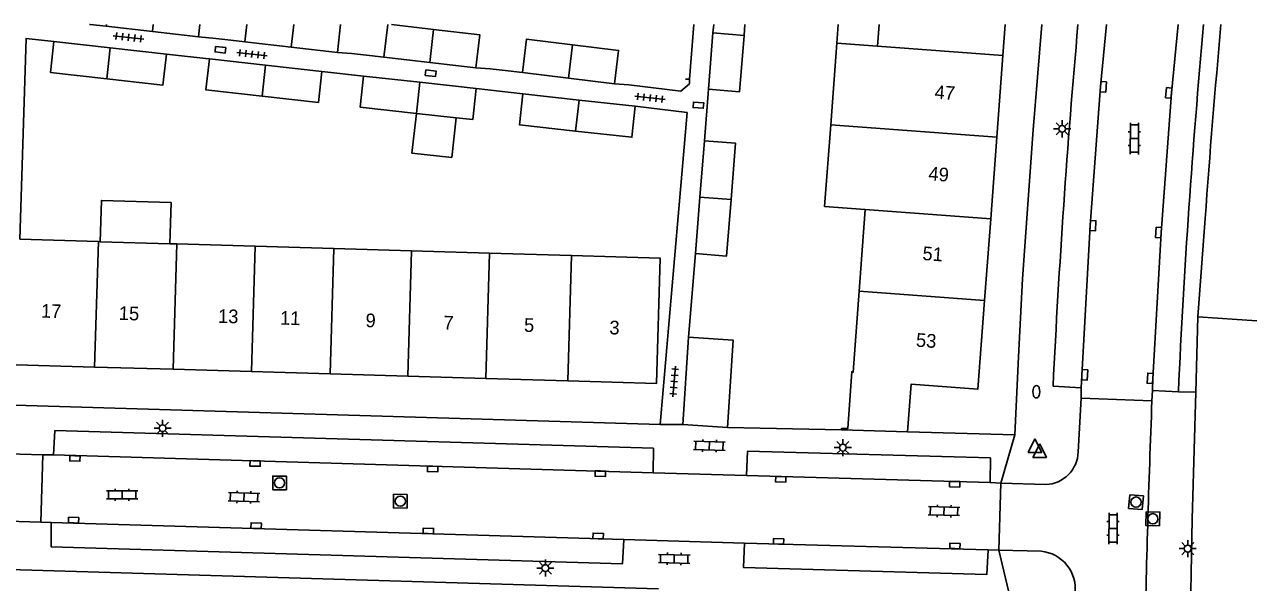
# Model space of a CAD drawing. Extents: x 125000 to 129004, y 397500 to 399008.
# Drawn here: x 126986.5 to 127076.1, y 398959.2 to 399000 of the extents above; entities that cross this region are included whole.
import ezdxf

# ---------------------------------------------------------------- set-up
doc = ezdxf.new("R2010")
doc.units = 0
for name, color, linetype in [('gg-afsc-erfafscheiding', 7, 'Continuous'), ('gg-afsc-faunaraster', 7, 'Continuous'), ('gg-afsc-hekwerk', 7, 'Continuous'), ('gg-afsc-muur', 7, 'Continuous'), ('gg-anno-huisnummerreeks BGT', 7, 'Continuous'), ('gg-bbg-bijgebouw', 7, 'Continuous'), ('gg-bbg-gedigitaliseerde bebouwing', 7, 'Continuous'), ('gg-bbg-hoofdgebouw', 7, 'Continuous'), ('gg-bbg-luifel en loopbrug', 7, 'Continuous'), ('gg-bbg-tussenscheiding', 7, 'Continuous'), ('gg-knt-verharding', 7, 'Continuous'), ('gg-knt-verharding nz', 7, 'Continuous'), ('gt-grn-groengrens NZ', 7, 'Continuous'), ('gt-grn-weggrens', 7, 'Continuous'), ('gt-symb-brandkraan', 7, 'Continuous'), ('gt-symb-klinker verharding', 7, 'Continuous'), ('gt-symb-kolk', 7, 'Continuous'), ('gt-symb-kolk center center', 7, 'Continuous'), ('gt-symb-lichtmast', 7, 'Continuous'), ('gt-symb-rioolschacht', 7, 'Continuous'), ('gt-symb-tegel verharding', 7, 'Continuous'), ('gt-symb-waterafsluiter', 7, 'Continuous')]:
    doc.layers.add(name, color=color, linetype=linetype)

# ---------------------------------------------------------------- blocks, each defined once
blk = doc.blocks.new('gt0-RS')
at = {"layer": 'gt-symb-rioolschacht'}
blk.add_lwpolyline([(-0.5, -0.5), (0.5, -0.5), (0.5, 0.5), (-0.5, 0.5)], close=True, dxfattribs=at)
blk.add_circle((0, 0), 0.375, dxfattribs=at)
blk = doc.blocks.new('gt0-LMAST')
at = {"layer": 'gt-symb-lichtmast'}
for p, q in [((-0.182, 0.173), (-0.447, 0.438)), ((-0.005, 0.246), (-0.005, 0.621)), ((0.172, 0.173), (0.437, 0.438)), ((-0.255, -0.004), (-0.63, -0.004)), ((-0.182, -0.181), (-0.447, -0.446)), ((-0.005, -0.254), (-0.005, -0.629)), ((0.437, -0.446), (0.172, -0.181)), ((0.245, -0.004), (0.62, -0.004))]:
    blk.add_line(p, q, dxfattribs=at)
blk.add_circle((-0.005, -0.004), 0.25, dxfattribs=at)
blk = doc.blocks.new('gt0-KOLK')
at = {"layer": 'gt-symb-kolk'}
blk.add_lwpolyline([(0, 0), (0.375, 0), (0.375, 0.4), (-0.375, 0.4), (-0.375, 0), (0, 0)], dxfattribs=at)
blk = doc.blocks.new('gt0-KL1')
at = {"layer": 'gt-symb-klinker verharding'}
for p, q in [((-1.15, 0.3), (1.15, 0.3)), ((-1, -0.3), (-1, 0.3)), ((-0.5, 0.3), (-0.5, 0.45)), ((0, -0.3), (0, 0.3)), ((0.5, 0.3), (0.5, 0.45)), ((1, -0.3), (1, 0.3)), ((-1.15, -0.3), (1.15, -0.3)), ((-0.5, -0.45), (-0.5, -0.3)), ((0.5, -0.45), (0.5, -0.3))]:
    blk.add_line(p, q, dxfattribs=at)
blk = doc.blocks.new('gt0-WAFSL')
at = {"layer": 'gt-symb-waterafsluiter'}
for p, q in [((-0.5, -0.333), (0, 0.667)), ((0, 0.667), (0.5, -0.333)), ((0.5, -0.333), (-0.5, -0.333))]:
    blk.add_line(p, q, dxfattribs=at)
blk = doc.blocks.new('gt0-BR')
at = {"layer": 'gt-symb-brandkraan'}
for centre, radius, start, end in [((-0.244, 0), 0.206, 107.56694, 252.43307), ((0.599, -2.664), 3, 106.89205, 107.56694), ((0, -0.691), 0.938, 73.10799, 106.89205), ((-0.599, -2.664), 3, 72.43309, 73.10799), ((0.244, 0), 0.206, 287.56695, 72.43309), ((0.599, 2.664), 3, 252.43307, 253.10797), ((0, 0.691), 0.938, 253.10797, 286.89206), ((-0.599, 2.664), 3, 286.89206, 287.56695)]:
    blk.add_arc(centre, radius, start, end, dxfattribs=at)
blk = doc.blocks.new('gt0-TEG1')
at = {"layer": 'gt-symb-tegel verharding'}
for p, q in [((-1.125, 0), (1.125, 0)), ((-0.9, -0.25), (-0.9, 0.25)), ((-0.45, -0.25), (-0.45, 0.25)), ((0, -0.25), (0, 0.25)), ((0.45, -0.25), (0.45, 0.25)), ((0.9, -0.25), (0.9, 0.25))]:
    blk.add_line(p, q, dxfattribs=at)
blk = doc.blocks.new('gt0-KOLKCC')
at = {"layer": 'gt-symb-kolk center center'}
blk.add_lwpolyline([(-0.375, 0.2), (0.375, 0.2), (0.375, -0.2), (-0.375, -0.2)], close=True, dxfattribs=at)

msp = doc.modelspace()

# ---------------------------------------------------------------- linework, layer by layer
at = {"layer": 'gg-afsc-erfafscheiding'}
for p, q in [((126992.489, 398999.865), (126991.305, 398999.996)), ((127000, 398999.017), (126999.23, 398999.084)), ((127002.632, 398998.718), (127001.607, 398998.842)), ((126996.889, 398997.831), (127000, 398997.484)), ((127010.431, 398997.869), (127009.402, 398997.961)), ((127012.804, 398997.611), (127011.747, 398997.719)), ((127008.259, 398996.564), (127011.31, 398996.225)), ((127020.569, 398996.75), (127019.528, 398996.83)), ((127022.939, 398996.481), (127021.904, 398996.597)), ((127019.549, 398995.307), (127022.968, 398994.926)), ((127030.726, 398995.595), (127029.679, 398995.66)), ((127036.256, 398991.489), (127036.555, 398995.257)), ((127035.077, 398977.106), (127035.603, 398983.235))]:
    msp.add_line(p, q, dxfattribs=at)
for points in [[(126986.163, 398984.276), (126986.612, 398998.976), (126988.66, 398998.748)], [(127033.023, 398970.721), (127034.983, 398993.556), (127031.187, 398994.01)]]:
    msp.add_lwpolyline(points, dxfattribs=at)
at = {"layer": 'gg-afsc-faunaraster'}
for p in [(127072.897, 398985.792), (127072.22, 398973.083)]:
    msp.add_line(p, (127072.366, 398978.604), dxfattribs=at)
msp.add_lwpolyline([(127071.767, 398954.514), (127071.945, 398963.799), (127072.22, 398973.083)], dxfattribs=at)
msp.add_arc((127764.732, 398936.702), 693.575, 174.763715, 175.941321, dxfattribs=at)
at = {"layer": 'gg-afsc-hekwerk'}
msp.add_line((127035.164, 398996), (127035.469, 399000), dxfattribs=at)
at = {"layer": 'gg-afsc-muur'}
for p, q in [((126991.268, 399000), (126991.305, 398999.996)), ((127000.279, 398998.993), (127001.607, 398998.842)), ((127010.431, 398997.869), (127011.747, 398997.719)), ((127020.569, 398996.75), (127021.904, 398996.597)), ((127034.872, 398996.003), (127035.164, 398996)), ((127046.285, 398970.342), (127037.951, 398970.512))]:
    msp.add_line(p, q, dxfattribs=at)
msp.add_lwpolyline([(127030.726, 398995.595), (127034.531, 398995.124), (127035.154, 398995.663), (127035.164, 398996)], dxfattribs=at)
at = {"layer": 'gg-bbg-bijgebouw'}
for p, q in [((126992.489, 398999.865), (126992.505, 399000)), ((126992.489, 398999.865), (126995.86, 398999.474)), ((126999.23, 398999.084), (126999.336, 399000)), ((127002.632, 398998.718), (127002.775, 399000)), ((127009.402, 398997.961), (127009.63, 399000)), ((127012.804, 398997.611), (127013.08, 399000)), ((127013.351, 399000), (127016.436, 398999.642)), ((127036.881, 398999.384), (127036.93, 399000)), ((127039.155, 398999.204), (127039.218, 399000)), ((126988.66, 398998.748), (126992.775, 398998.289)), ((126995.86, 398999.474), (126999.23, 398999.084)), ((127002.632, 398998.718), (127006.017, 398998.34)), ((127036.881, 398999.384), (127036.555, 398995.257)), ((126992.775, 398998.289), (126996.889, 398997.831)), ((127006.017, 398998.34), (127009.402, 398997.961)), ((127000.03, 398997.481), (127004.145, 398997.022)), ((127004.145, 398997.022), (127008.259, 398996.564)), ((127012.804, 398997.611), (127016.166, 398997.221)), ((127016.166, 398997.221), (127019.528, 398996.83)), ((127011.31, 398996.225), (127015.43, 398995.766)), ((127022.939, 398996.481), (127026.309, 398996.071)), ((127026.309, 398996.071), (127029.679, 398995.66)), ((127015.43, 398995.766), (127019.549, 398995.307)), ((127022.968, 398994.926), (127027.078, 398994.468)), ((127027.078, 398994.468), (127031.187, 398994.01)), ((127018.083, 398993.172), (127015.176, 398993.496)), ((127036.256, 398991.489), (127035.929, 398987.362)), ((127035.929, 398987.362), (127035.603, 398983.235)), ((127035.077, 398977.106), (127034.682, 398970.713)), ((127034.682, 398970.713), (127037.951, 398970.512))]:
    msp.add_line(p, q, dxfattribs=at)
for points in [[(127019.528, 398996.83), (127019.809, 398999.251), (127016.436, 398999.642)], [(126992.521, 398996.018), (126988.406, 398996.476), (126988.66, 398998.748)], [(127026.607, 398998.516), (127023.236, 398998.926), (127022.939, 398996.481)], [(127039.155, 398999.204), (127038.828, 398995.077), (127036.555, 398995.257)], [(126996.889, 398997.831), (126996.636, 398995.56), (126992.521, 398996.018)], [(127029.679, 398995.66), (127029.977, 398998.106), (127026.607, 398998.516)], [(127003.891, 398994.752), (126999.777, 398995.21), (127000.03, 398997.481)], [(127003.891, 398994.752), (127008.006, 398994.294), (127008.259, 398996.564)], [(127015.176, 398993.496), (127011.057, 398993.954), (127011.31, 398996.225)], [(127019.549, 398995.307), (127019.296, 398993.037), (127018.083, 398993.172)], [(127026.829, 398992.199), (127022.715, 398992.657), (127022.968, 398994.926)], [(127031.187, 398994.01), (127030.943, 398991.741), (127026.829, 398992.199)], [(127036.256, 398991.489), (127038.529, 398991.309), (127038.203, 398987.182)], [(127038.203, 398987.182), (127037.876, 398983.055), (127035.603, 398983.235)], [(127037.951, 398970.512), (127038.345, 398976.904), (127035.077, 398977.106)]]:
    msp.add_lwpolyline(points, dxfattribs=at)
at = {"layer": 'gg-bbg-gedigitaliseerde bebouwing'}
for p in [(127045.497, 398992.663), (127048.914, 398998.412)]:
    msp.add_line(p, (127045.941, 398998.633), dxfattribs=at)
msp.add_lwpolyline([(127045.497, 398992.663), (127045.047, 398986.689), (127048.025, 398986.465)], dxfattribs=at)
at = {"layer": 'gg-bbg-hoofdgebouw'}
for p, q in [((127048.914, 398998.412), (127049.032, 399000)), ((127058.097, 398997.722), (127058.268, 399000)), ((127058.097, 398997.722), (127057.648, 398991.748)), ((127057.648, 398991.748), (127057.199, 398985.775)), ((127047.58, 398980.482), (127048.025, 398986.465)), ((127057.199, 398985.775), (127056.749, 398979.793)), ((126991.905, 398984.106), (126986.163, 398984.276)), ((126992.04, 398984.102), (126991.905, 398984.106)), ((126997.139, 398983.952), (126992.04, 398984.102)), ((126997.648, 398983.937), (126997.139, 398983.952)), ((127003.39, 398983.767), (126997.648, 398983.937)), ((127009.132, 398983.597), (127003.39, 398983.767)), ((127014.83, 398983.428), (127009.132, 398983.597)), ((127020.527, 398983.26), (127014.83, 398983.428)), ((127026.535, 398983.082), (127020.527, 398983.26)), ((126991.636, 398974.931), (126985.883, 398975.1)), ((126997.379, 398974.763), (126991.636, 398974.931)), ((127003.121, 398974.594), (126997.379, 398974.763)), ((127008.858, 398974.426), (127003.121, 398974.594)), ((127008.858, 398974.426), (127014.556, 398974.259)), ((127014.556, 398974.259), (127020.263, 398974.092)), ((127020.263, 398974.092), (127026.271, 398973.915)), ((127051.114, 398970.191), (127046.285, 398970.342))]:
    msp.add_line(p, q, dxfattribs=at)
for points in [[(127026.271, 398973.915), (127032.759, 398973.725), (127033.022, 398982.89), (127026.535, 398983.082)], [(127046.285, 398970.342), (127046.286, 398970.443), (127046.738, 398970.425), (127047.032, 398974.582), (127047.139, 398974.558), (127047.58, 398980.482)], [(127056.749, 398979.793), (127056.262, 398973.311), (127051.392, 398973.682), (127051.114, 398970.191)]]:
    msp.add_lwpolyline(points, dxfattribs=at)
at = {"layer": 'gg-bbg-luifel en loopbrug'}
msp.add_line((127045.941, 398998.633), (127046.043, 399000), dxfattribs=at)
for points in [[(127015.176, 398993.496), (127014.852, 398990.589), (127017.759, 398990.266), (127018.083, 398993.172)], [(126997.139, 398983.952), (126997.229, 398986.978), (126992.129, 398987.129), (126992.04, 398984.102)]]:
    msp.add_lwpolyline(points, dxfattribs=at)
at = {"layer": 'gg-bbg-tussenscheiding'}
for p, q in [((126995.86, 398999.474), (126995.921, 399000)), ((127006.017, 398998.34), (127006.202, 399000)), ((127016.166, 398997.221), (127016.436, 398999.642)), ((127036.881, 398999.384), (127039.155, 398999.204)), ((126992.775, 398998.289), (126992.521, 398996.018)), ((127026.309, 398996.071), (127026.607, 398998.516)), ((127058.097, 398997.722), (127048.914, 398998.412)), ((127004.145, 398997.022), (127003.891, 398994.752)), ((127015.43, 398995.766), (127015.176, 398993.496)), ((127027.078, 398994.468), (127026.829, 398992.199)), ((127057.648, 398991.748), (127045.497, 398992.663)), ((127035.929, 398987.362), (127038.203, 398987.182)), ((127057.199, 398985.775), (127048.025, 398986.465)), ((126991.636, 398974.931), (126991.905, 398984.106)), ((126997.379, 398974.763), (126997.648, 398983.937)), ((127003.121, 398974.594), (127003.39, 398983.767)), ((127008.858, 398974.426), (127009.132, 398983.597)), ((127014.556, 398974.259), (127014.83, 398983.428)), ((127020.263, 398974.092), (127020.527, 398983.26)), ((127026.271, 398973.915), (127026.535, 398983.082)), ((127056.749, 398979.793), (127047.58, 398980.482))]:
    msp.add_line(p, q, dxfattribs=at)
at = {"layer": 'gg-knt-verharding'}
for p, q in [((127000.279, 398998.993), (127000, 398999.017)), ((127000, 398997.484), (127000.03, 398997.481)), ((127061.763, 398973.535), (127063.828, 398973.411)), ((127063.828, 398973.411), (127063.814, 398972.66)), ((127069, 398972.462), (127069.044, 398973.201)), ((127069.044, 398973.201), (127070.934, 398973.126)), ((127033.023, 398970.721), (126985.792, 398972.131)), ((127063.814, 398972.66), (127069, 398972.462)), ((127033.023, 398970.721), (127034.682, 398970.713)), ((127051.114, 398970.191), (127058.971, 398969.957)), ((126981.6, 398968.693), (126987.833, 398968.506)), ((126987.686, 398963.585), (126987.833, 398968.506)), ((126987.833, 398968.506), (126988.633, 398968.493)), ((127032.504, 398967.191), (127039.323, 398966.992)), ((127057.168, 398966.468), (127057.946, 398966.44)), ((127057.946, 398966.44), (127057.792, 398961.539)), ((126987.686, 398963.585), (126981.453, 398963.762)), ((126988.456, 398963.559), (126987.686, 398963.585)), ((127039.194, 398962.052), (127030.365, 398962.307)), ((127057.792, 398961.539), (127057.024, 398961.559)), ((127032.888, 398958.707), (126984.547, 398960.136))]:
    msp.add_line(p, q, dxfattribs=at)
for points in [[(127058.971, 398969.957), (127059.226, 398975.676), (127059.539, 398981.393), (127060.299, 398992.279), (127060.935, 399000)], [(127032.504, 398967.191), (127032.524, 398968.984), (126988.733, 398970.28), (126988.633, 398968.493)], [(127039.323, 398966.992), (127039.414, 398968.775), (127057.186, 398968.279), (127057.168, 398966.468)], [(127030.365, 398962.307), (127030.268, 398960.532), (126988.46, 398961.769), (126988.456, 398963.559)], [(127039.194, 398962.052), (127039.122, 398960.258), (127056.906, 398959.736), (127057.024, 398961.559)]]:
    msp.add_lwpolyline(points, dxfattribs=at)
for centre, radius, start, end in [((127733.664, 398940.497), 672.713, 174.925407, 177.184963), ((127661.694, 398946.047), 591.38, 174.76545, 177.375495)]:
    msp.add_arc(centre, radius, start, end, dxfattribs=at)
at = {"layer": 'gg-knt-verharding nz'}
for p, q in [((127063.814, 398972.66), (127063.604, 398968.715)), ((127039.323, 398966.992), (127057.168, 398966.468)), ((127061.229, 398966.327), (127057.946, 398966.44)), ((127030.365, 398962.307), (126988.456, 398963.559)), ((127057.024, 398961.559), (127039.194, 398962.052)), ((127057.792, 398961.539), (127060.883, 398961.447))]:
    msp.add_line(p, q, dxfattribs=at)
for points in [[(127063.828, 398973.411), (127064.485, 398985.288), (127065.246, 398995.452), (127065.664, 399000)], [(127069.044, 398973.201), (127069.065, 398974.092), (127069.681, 398984.761), (127070.429, 398994.974), (127070.91, 399000)], [(127032.504, 398967.191), (127000, 398968.169), (126988.633, 398968.493)]]:
    msp.add_lwpolyline(points, dxfattribs=at)
for centre, radius, start, end in [((128006.218, 398935.804), 937.934, 177.760082, 178.869251), ((127061.133, 398968.797), 2.472, 272.22271, 358.09005), ((127060.638, 398958.707), 2.751, 352.71839, 84.89018)]:
    msp.add_arc(centre, radius, start, end, dxfattribs=at)
at = {"layer": 'gt-grn-groengrens NZ'}
msp.add_line((127129.012, 398974.692), (127072.366, 398978.604), dxfattribs=at)
at = {"layer": 'gt-grn-weggrens'}
for p, q in [((127070.934, 398973.126), (127072.22, 398973.083)), ((127058.971, 398969.957), (127057.946, 398966.44)), ((127057.792, 398961.539), (127058.653, 398957.933))]:
    msp.add_line(p, q, dxfattribs=at)

# ---------------------------------------------------------------- block references
at = {"layer": 'gt-symb-brandkraan', "rotation": -91.60386277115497}
msp.add_blockref('gt0-BR', (127060.542, 398973.122), dxfattribs=at)
at = {"layer": 'gt-symb-klinker verharding'}
for p, rotation in [((127067.717, 398991.645), 89.71352348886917), ((127036.62, 398969.163), 178.39613722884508), ((127002.56, 398965.408), 178.39613722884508), ((127053.785, 398964.39), 178.39613722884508), ((127066.153, 398963.118), 89.71352348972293), ((127034.042, 398960.89), 178.39613722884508)]:
    msp.add_blockref('gt0-KL1', p, dxfattribs=dict(at, rotation=rotation))
msp.add_blockref('gt0-KL1', (126993.644, 398965.578), dxfattribs=at)
at = {"layer": 'gt-symb-kolk'}
for p, rotation in [((127065.246, 398995.452), -94.30201112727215), ((127070.429, 398994.974), 84.54608111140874), ((127035.825, 398994.295), 175.86946137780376), ((127064.485, 398985.288), -93.15439218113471), ((127069.681, 398984.761), 85.81229548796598), ((127063.881, 398974.37), -93.15439218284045), ((127069.065, 398974.092), 86.67392639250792), ((126990.197, 398968.443), 178.16532706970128), ((127003.383, 398968.074), 178.39613722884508), ((127016.374, 398967.67), 178.28164199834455), ((127028.645, 398967.326), 178.33888795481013), ((127041.846, 398966.912), 178.1653270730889), ((127054.573, 398966.554), 178.33888795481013), ((126990.088, 398963.521), -1.7183580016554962), ((127003.449, 398963.118), -1.7183580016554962), ((127016.046, 398962.736), -1.7183580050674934), ((127028.47, 398962.367), -1.8346729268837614), ((127041.671, 398961.975), -1.834672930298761), ((127054.577, 398961.638), -1.834672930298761)]:
    msp.add_blockref('gt0-KOLK', p, dxfattribs=dict(at, rotation=rotation))
at = {"layer": 'gt-symb-kolk center center'}
for p, rotation in [((127000.838, 398998.146), -6.37182240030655), ((127016.223, 398996.432), -6.371822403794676)]:
    msp.add_blockref('gt0-KOLKCC', p, dxfattribs=dict(at, rotation=rotation))
at = {"layer": 'gt-symb-lichtmast'}
for p in [(127062.434, 398992.368), (126996.609, 398970.455), (127046.386, 398969.039), (127071.623, 398961.643), (127024.621, 398960.219)]:
    msp.add_blockref('gt0-LMAST', p, dxfattribs=at)
at = {"layer": 'gt-symb-rioolschacht'}
msp.add_blockref('gt0-RS', (127005.163, 398966.455), dxfattribs=at)
for p, rotation in [((127014, 398965.112), 179.42706129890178), ((127067.835, 398965.045), -94.75888566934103), ((127069.064, 398963.824), -91.48935472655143)]:
    msp.add_blockref('gt0-RS', p, dxfattribs=dict(at, rotation=rotation))
at = {"layer": 'gt-symb-tegel verharding'}
for p, rotation in [((126994.115, 398999.056), -6.371822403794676), ((127003.146, 398997.823), -6.371822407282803), ((127032.275, 398994.63), -6.3718224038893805), ((127034.04, 398973.874), -94.93498592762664)]:
    msp.add_blockref('gt0-TEG1', p, dxfattribs=dict(at, rotation=rotation))
at = {"layer": 'gt-symb-waterafsluiter'}
for p in [(127060.435, 398969.011), (127060.795, 398968.654)]:
    msp.add_blockref('gt0-WAFSL', p, dxfattribs=at)

# ---------------------------------------------------------------- texts
at = {"layer": 'gg-anno-huisnummerreeks BGT'}
for s, rotation, p in [('47', 355.7, (127053.069, 398994.572)), ('49', 355.7, (127052.62, 398988.603)), ('51', 355.7, (127052.182, 398982.768)), ('17', 358.3, (126987.697, 398978.548)), ('15', 358.3, (126993.395, 398978.381)), ('13', 358.3, (127000.654, 398978.168)), ('11', 358.3, (127005.19, 398978.035)), ('9', 358.3, (127011.445, 398977.852)), ('7', 358.3, (127017.143, 398977.685)), ('5', 358.3, (127023.041, 398977.512)), ('3', 358.3, (127029.289, 398977.329)), ('53', 355.7, (127051.705, 398976.429))]:
    msp.add_text(s, height=1, rotation=rotation, dxfattribs=at).set_placement(p)

doc.saveas('drawing.dxf')
